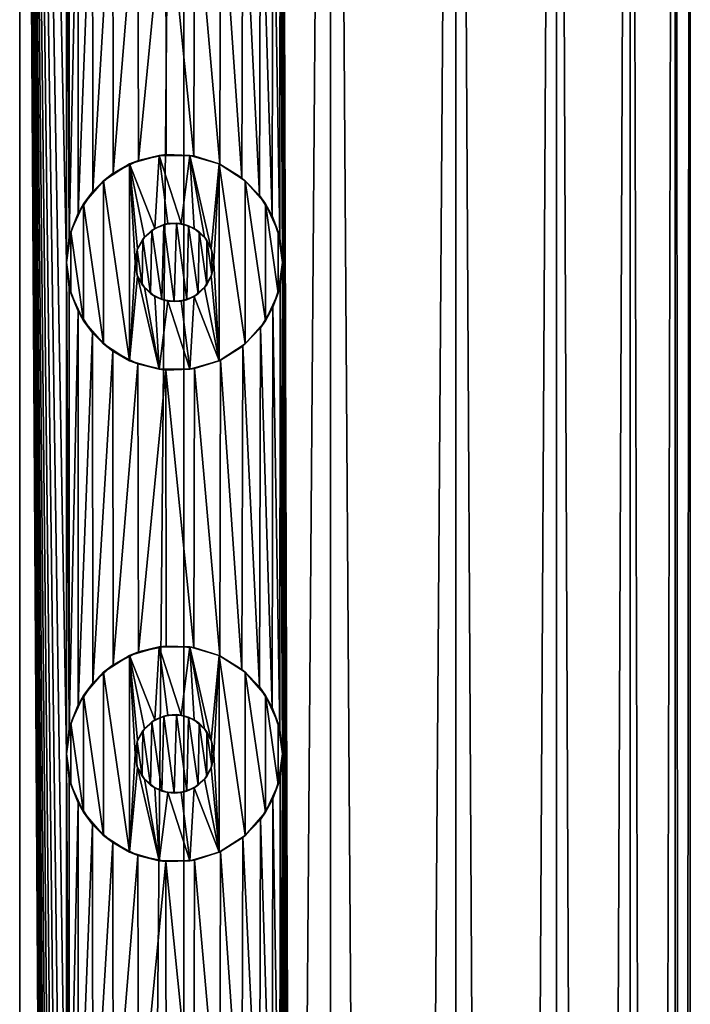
# Model space of a CAD drawing. Header units: millimetres. Extents: x -147 to 148, y -145 to 204.
# Tile 563 of 571: x -79.33 to -72.5, y 173.95 to 183.97. Entities that reach past the tile are written whole.
import ezdxf

# ---------------------------------------------------------------- set-up
doc = ezdxf.new("R2010")
doc.units = ezdxf.units.MM
doc.header["$LTSCALE"] = 26.699852
for name, color, linetype in [('1556', 7, 'CONTINUOUS'), ('1557', 7, 'CONTINUOUS'), ('1671', 7, 'CONTINUOUS'), ('1672', 7, 'CONTINUOUS'), ('1673', 7, 'CONTINUOUS'), ('1674', 7, 'CONTINUOUS'), ('1675', 7, 'CONTINUOUS'), ('1676', 7, 'CONTINUOUS'), ('1677', 7, 'CONTINUOUS'), ('1678', 7, 'CONTINUOUS'), ('1679', 7, 'CONTINUOUS'), ('1680', 7, 'CONTINUOUS')]:
    doc.layers.add(name, color=color, linetype=linetype)

msp = doc.modelspace()

# ---------------------------------------------------------------- linework, layer by layer
at = {"layer": '1556', "color": 7, "linetype": 'CONTINUOUS', "true_color": 0xd8d8d8}
for points in [[(-79.325, 203.7, 112.038), (-81.137, 203.7, 112.788), (-79.325, 17.3, 112.038), (-79.325, 203.7, 112.038)], [(-78.85, 181.5, 111.782), (-78.85, 186.5, 111.782), (-79.325, 203.7, 112.038), (-78.85, 181.5, 111.782)], [(-78.85, 176.5, 111.782), (-78.85, 181.5, 111.782), (-79.325, 203.7, 112.038), (-78.85, 176.5, 111.782)], [(-78.85, 171.5, 111.782), (-78.85, 176.5, 111.782), (-79.325, 203.7, 112.038), (-78.85, 171.5, 111.782)], [(-78.85, 166.5, 111.782), (-78.85, 171.5, 111.782), (-79.325, 203.7, 112.038), (-78.85, 166.5, 111.782)], [(-78.85, 161.5, 111.782), (-78.85, 166.5, 111.782), (-79.325, 203.7, 112.038), (-78.85, 161.5, 111.782)], [(-78.85, 156.5, 111.782), (-78.85, 161.5, 111.782), (-79.325, 203.7, 112.038), (-78.85, 156.5, 111.782)], [(-78.85, 151.5, 111.782), (-78.85, 156.5, 111.782), (-79.325, 203.7, 112.038), (-78.85, 151.5, 111.782)], [(-78.85, 146.5, 111.782), (-78.85, 151.5, 111.782), (-79.325, 203.7, 112.038), (-78.85, 146.5, 111.782)], [(-78.85, 141.5, 111.782), (-78.85, 146.5, 111.782), (-79.325, 203.7, 112.038), (-78.85, 141.5, 111.782)], [(-78.85, 136.5, 111.782), (-78.85, 141.5, 111.782), (-79.325, 203.7, 112.038), (-78.85, 136.5, 111.782)], [(-78.85, 131.5, 111.782), (-78.85, 136.5, 111.782), (-79.325, 203.7, 112.038), (-78.85, 131.5, 111.782)], [(-78.85, 126.5, 111.782), (-78.85, 131.5, 111.782), (-79.325, 203.7, 112.038), (-78.85, 126.5, 111.782)], [(-78.85, 126.5, 111.782), (-79.325, 203.7, 112.038), (-79.325, 17.3, 112.038), (-78.85, 126.5, 111.782)], [(-76.161, 203.7, 109.739), (-76.65, 191.5, 110.202), (-76.161, 17.3, 109.739), (-76.161, 203.7, 109.739)], [(-74.887, 203.7, 108.247), (-76.161, 203.7, 109.739), (-74.887, 17.3, 108.247), (-74.887, 203.7, 108.247)], [(-74.887, 17.3, 108.247), (-76.161, 203.7, 109.739), (-76.161, 17.3, 109.739), (-74.887, 17.3, 108.247)], [(-73.862, 203.7, 106.575), (-74.887, 203.7, 108.247), (-73.862, 17.3, 106.575), (-73.862, 203.7, 106.575)], [(-73.862, 17.3, 106.575), (-74.887, 203.7, 108.247), (-74.887, 17.3, 108.247), (-73.862, 17.3, 106.575)], [(-73.112, 203.7, 104.763), (-73.862, 203.7, 106.575), (-73.112, 17.3, 104.763), (-73.112, 203.7, 104.763)], [(-73.112, 17.3, 104.763), (-73.862, 203.7, 106.575), (-73.862, 17.3, 106.575), (-73.112, 17.3, 104.763)], [(-72.654, 203.7, 102.855), (-73.112, 203.7, 104.763), (-72.654, 17.3, 102.855), (-72.654, 203.7, 102.855)], [(-72.654, 17.3, 102.855), (-73.112, 203.7, 104.763), (-73.112, 17.3, 104.763), (-72.654, 17.3, 102.855)], [(-72.5, 203.7, 100.9), (-72.654, 203.7, 102.855), (-72.5, 17.3, 100.9), (-72.5, 203.7, 100.9)], [(-72.5, 17.3, 100.9), (-72.654, 203.7, 102.855), (-72.654, 17.3, 102.855), (-72.5, 17.3, 100.9)], [(-76.65, 191.5, 110.202), (-76.65, 186.5, 110.202), (-76.161, 17.3, 109.739), (-76.65, 191.5, 110.202)], [(-78.82, 186.245, 111.766), (-78.85, 186.5, 111.782), (-78.82, 181.756, 111.766), (-78.82, 186.245, 111.766)], [(-78.85, 186.5, 111.782), (-78.85, 181.5, 111.782), (-78.82, 181.756, 111.766), (-78.85, 186.5, 111.782)], [(-76.65, 186.5, 110.202), (-76.675, 186.267, 110.224), (-76.65, 181.5, 110.202), (-76.65, 186.5, 110.202)], [(-76.65, 186.5, 110.202), (-76.65, 181.5, 110.202), (-76.161, 17.3, 109.739), (-76.65, 186.5, 110.202)], [(-78.731, 186.003, 111.715), (-78.82, 186.245, 111.766), (-78.82, 181.756, 111.766), (-78.731, 186.003, 111.715)], [(-76.675, 186.267, 110.224), (-76.749, 186.044, 110.29), (-76.678, 181.745, 110.227), (-76.675, 186.267, 110.224)], [(-76.65, 181.5, 110.202), (-76.675, 186.267, 110.224), (-76.678, 181.745, 110.227), (-76.65, 181.5, 110.202)], [(-78.73, 182, 111.714), (-78.731, 186.003, 111.715), (-78.82, 181.756, 111.766), (-78.73, 182, 111.714)], [(-78.584, 185.783, 111.628), (-78.731, 186.003, 111.715), (-78.73, 182, 111.714), (-78.584, 185.783, 111.628)], [(-76.749, 186.044, 110.29), (-76.875, 185.834, 110.399), (-76.757, 181.973, 110.297), (-76.749, 186.044, 110.29)], [(-76.678, 181.745, 110.227), (-76.749, 186.044, 110.29), (-76.757, 181.973, 110.297), (-76.678, 181.745, 110.227)], [(-76.875, 185.834, 110.399), (-77.053, 185.649, 110.549), (-76.886, 182.181, 110.409), (-76.875, 185.834, 110.399)], [(-76.757, 181.973, 110.297), (-76.875, 185.834, 110.399), (-76.886, 182.181, 110.409), (-76.757, 181.973, 110.297)], [(-78.58, 182.221, 111.626), (-78.584, 185.783, 111.628), (-78.73, 182, 111.714), (-78.58, 182.221, 111.626)], [(-78.378, 185.597, 111.502), (-78.584, 185.783, 111.628), (-78.58, 182.221, 111.626), (-78.378, 185.597, 111.502)], [(-78.374, 182.406, 111.499), (-78.378, 185.597, 111.502), (-78.58, 182.221, 111.626), (-78.374, 182.406, 111.499)], [(-78.122, 185.467, 111.338), (-78.378, 185.597, 111.502), (-78.374, 182.406, 111.499), (-78.122, 185.467, 111.338)], [(-77.053, 185.649, 110.549), (-77.281, 185.506, 110.732), (-77.063, 182.359, 110.557), (-77.053, 185.649, 110.549)], [(-76.886, 182.181, 110.409), (-77.053, 185.649, 110.549), (-77.063, 182.359, 110.557), (-76.886, 182.181, 110.409)], [(-77.281, 185.506, 110.732), (-77.547, 185.419, 110.935), (-77.288, 182.499, 110.738), (-77.281, 185.506, 110.732)], [(-77.063, 182.359, 110.557), (-77.281, 185.506, 110.732), (-77.288, 182.499, 110.738), (-77.063, 182.359, 110.557)], [(-78.116, 182.537, 111.334), (-78.122, 185.467, 111.338), (-78.374, 182.406, 111.499), (-78.116, 182.537, 111.334)], [(-77.837, 185.404, 111.144), (-78.122, 185.467, 111.338), (-78.116, 182.537, 111.334), (-77.837, 185.404, 111.144)], [(-77.834, 182.596, 111.142), (-77.837, 185.404, 111.144), (-78.116, 182.537, 111.334), (-77.834, 182.596, 111.142)], [(-77.547, 185.419, 110.935), (-77.837, 185.404, 111.144), (-77.552, 182.582, 110.938), (-77.547, 185.419, 110.935)], [(-77.552, 182.582, 110.938), (-77.837, 185.404, 111.144), (-77.834, 182.596, 111.142), (-77.552, 182.582, 110.938)], [(-77.288, 182.499, 110.738), (-77.547, 185.419, 110.935), (-77.552, 182.582, 110.938), (-77.288, 182.499, 110.738)], [(-78.82, 181.245, 111.766), (-78.85, 181.5, 111.782), (-78.82, 176.756, 111.766), (-78.82, 181.245, 111.766)], [(-78.85, 181.5, 111.782), (-78.85, 176.5, 111.782), (-78.82, 176.756, 111.766), (-78.85, 181.5, 111.782)], [(-76.65, 181.5, 110.202), (-76.675, 181.267, 110.224), (-76.65, 176.5, 110.202), (-76.65, 181.5, 110.202)], [(-76.65, 181.5, 110.202), (-76.65, 176.5, 110.202), (-76.161, 17.3, 109.739), (-76.65, 181.5, 110.202)], [(-78.731, 181.003, 111.715), (-78.82, 181.245, 111.766), (-78.82, 176.756, 111.766), (-78.731, 181.003, 111.715)], [(-76.675, 181.267, 110.224), (-76.749, 181.044, 110.29), (-76.678, 176.745, 110.227), (-76.675, 181.267, 110.224)], [(-76.65, 176.5, 110.202), (-76.675, 181.267, 110.224), (-76.678, 176.745, 110.227), (-76.65, 176.5, 110.202)], [(-78.73, 177, 111.714), (-78.731, 181.003, 111.715), (-78.82, 176.756, 111.766), (-78.73, 177, 111.714)], [(-78.584, 180.783, 111.628), (-78.731, 181.003, 111.715), (-78.73, 177, 111.714), (-78.584, 180.783, 111.628)], [(-76.749, 181.044, 110.29), (-76.875, 180.834, 110.399), (-76.757, 176.973, 110.297), (-76.749, 181.044, 110.29)], [(-76.678, 176.745, 110.227), (-76.749, 181.044, 110.29), (-76.757, 176.973, 110.297), (-76.678, 176.745, 110.227)], [(-76.875, 180.834, 110.399), (-77.053, 180.649, 110.549), (-76.886, 177.181, 110.409), (-76.875, 180.834, 110.399)], [(-76.757, 176.973, 110.297), (-76.875, 180.834, 110.399), (-76.886, 177.181, 110.409), (-76.757, 176.973, 110.297)], [(-78.58, 177.221, 111.626), (-78.584, 180.783, 111.628), (-78.73, 177, 111.714), (-78.58, 177.221, 111.626)], [(-78.378, 180.597, 111.502), (-78.584, 180.783, 111.628), (-78.58, 177.221, 111.626), (-78.378, 180.597, 111.502)], [(-78.374, 177.406, 111.499), (-78.378, 180.597, 111.502), (-78.58, 177.221, 111.626), (-78.374, 177.406, 111.499)], [(-78.122, 180.467, 111.338), (-78.378, 180.597, 111.502), (-78.374, 177.406, 111.499), (-78.122, 180.467, 111.338)], [(-77.053, 180.649, 110.549), (-77.281, 180.506, 110.732), (-77.063, 177.359, 110.557), (-77.053, 180.649, 110.549)], [(-76.886, 177.181, 110.409), (-77.053, 180.649, 110.549), (-77.063, 177.359, 110.557), (-76.886, 177.181, 110.409)], [(-77.281, 180.506, 110.732), (-77.547, 180.419, 110.935), (-77.288, 177.499, 110.738), (-77.281, 180.506, 110.732)], [(-77.063, 177.359, 110.557), (-77.281, 180.506, 110.732), (-77.288, 177.499, 110.738), (-77.063, 177.359, 110.557)], [(-78.116, 177.537, 111.334), (-78.122, 180.467, 111.338), (-78.374, 177.406, 111.499), (-78.116, 177.537, 111.334)], [(-77.837, 180.404, 111.144), (-78.122, 180.467, 111.338), (-78.116, 177.537, 111.334), (-77.837, 180.404, 111.144)], [(-77.834, 177.596, 111.142), (-77.837, 180.404, 111.144), (-78.116, 177.537, 111.334), (-77.834, 177.596, 111.142)], [(-77.547, 180.419, 110.935), (-77.837, 180.404, 111.144), (-77.552, 177.582, 110.938), (-77.547, 180.419, 110.935)], [(-77.552, 177.582, 110.938), (-77.837, 180.404, 111.144), (-77.834, 177.596, 111.142), (-77.552, 177.582, 110.938)], [(-77.288, 177.499, 110.738), (-77.547, 180.419, 110.935), (-77.552, 177.582, 110.938), (-77.288, 177.499, 110.738)], [(-78.82, 176.245, 111.766), (-78.85, 176.5, 111.782), (-78.82, 171.756, 111.766), (-78.82, 176.245, 111.766)], [(-78.85, 176.5, 111.782), (-78.85, 171.5, 111.782), (-78.82, 171.756, 111.766), (-78.85, 176.5, 111.782)], [(-76.65, 176.5, 110.202), (-76.675, 176.267, 110.224), (-76.65, 171.5, 110.202), (-76.65, 176.5, 110.202)], [(-76.65, 176.5, 110.202), (-76.65, 171.5, 110.202), (-76.161, 17.3, 109.739), (-76.65, 176.5, 110.202)], [(-78.731, 176.003, 111.715), (-78.82, 176.245, 111.766), (-78.82, 171.756, 111.766), (-78.731, 176.003, 111.715)], [(-76.675, 176.267, 110.224), (-76.749, 176.044, 110.29), (-76.678, 171.745, 110.227), (-76.675, 176.267, 110.224)], [(-76.65, 171.5, 110.202), (-76.675, 176.267, 110.224), (-76.678, 171.745, 110.227), (-76.65, 171.5, 110.202)], [(-78.73, 172, 111.714), (-78.731, 176.003, 111.715), (-78.82, 171.756, 111.766), (-78.73, 172, 111.714)], [(-78.584, 175.783, 111.628), (-78.731, 176.003, 111.715), (-78.73, 172, 111.714), (-78.584, 175.783, 111.628)], [(-76.749, 176.044, 110.29), (-76.875, 175.834, 110.399), (-76.757, 171.973, 110.297), (-76.749, 176.044, 110.29)], [(-76.678, 171.745, 110.227), (-76.749, 176.044, 110.29), (-76.757, 171.973, 110.297), (-76.678, 171.745, 110.227)], [(-78.58, 172.221, 111.626), (-78.584, 175.783, 111.628), (-78.73, 172, 111.714), (-78.58, 172.221, 111.626)], [(-78.378, 175.597, 111.502), (-78.584, 175.783, 111.628), (-78.58, 172.221, 111.626), (-78.378, 175.597, 111.502)], [(-76.875, 175.834, 110.399), (-77.053, 175.649, 110.549), (-76.886, 172.181, 110.409), (-76.875, 175.834, 110.399)], [(-76.757, 171.973, 110.297), (-76.875, 175.834, 110.399), (-76.886, 172.181, 110.409), (-76.757, 171.973, 110.297)], [(-78.374, 172.406, 111.499), (-78.378, 175.597, 111.502), (-78.58, 172.221, 111.626), (-78.374, 172.406, 111.499)], [(-78.122, 175.467, 111.338), (-78.378, 175.597, 111.502), (-78.374, 172.406, 111.499), (-78.122, 175.467, 111.338)], [(-77.053, 175.649, 110.549), (-77.281, 175.506, 110.732), (-77.063, 172.359, 110.557), (-77.053, 175.649, 110.549)], [(-76.886, 172.181, 110.409), (-77.053, 175.649, 110.549), (-77.063, 172.359, 110.557), (-76.886, 172.181, 110.409)], [(-77.281, 175.506, 110.732), (-77.547, 175.419, 110.935), (-77.288, 172.499, 110.738), (-77.281, 175.506, 110.732)], [(-77.063, 172.359, 110.557), (-77.281, 175.506, 110.732), (-77.288, 172.499, 110.738), (-77.063, 172.359, 110.557)], [(-78.116, 172.537, 111.334), (-78.122, 175.467, 111.338), (-78.374, 172.406, 111.499), (-78.116, 172.537, 111.334)], [(-77.837, 175.404, 111.144), (-78.122, 175.467, 111.338), (-78.116, 172.537, 111.334), (-77.837, 175.404, 111.144)], [(-77.834, 172.596, 111.142), (-77.837, 175.404, 111.144), (-78.116, 172.537, 111.334), (-77.834, 172.596, 111.142)], [(-77.547, 175.419, 110.935), (-77.837, 175.404, 111.144), (-77.552, 172.582, 110.938), (-77.547, 175.419, 110.935)], [(-77.552, 172.582, 110.938), (-77.837, 175.404, 111.144), (-77.834, 172.596, 111.142), (-77.552, 172.582, 110.938)], [(-77.288, 172.499, 110.738), (-77.547, 175.419, 110.935), (-77.552, 172.582, 110.938), (-77.288, 172.499, 110.738)]]:
    msp.add_3dface(points, dxfattribs=at)
at = {"layer": '1557', "color": 7, "linetype": 'CONTINUOUS', "true_color": 0xd8d8d8}
for points in [[(-81.137, 203.7, 89.012), (-79.325, 203.7, 89.762), (-81.137, 17.3, 89.012), (-81.137, 203.7, 89.012)], [(-81.137, 17.3, 89.012), (-79.325, 203.7, 89.762), (-79.325, 17.3, 89.762), (-81.137, 17.3, 89.012)], [(-79.325, 203.7, 89.762), (-77.653, 203.7, 90.787), (-79.325, 17.3, 89.762), (-79.325, 203.7, 89.762)], [(-79.325, 17.3, 89.762), (-77.653, 203.7, 90.787), (-77.653, 17.3, 90.787), (-79.325, 17.3, 89.762)], [(-77.653, 203.7, 90.787), (-76.161, 203.7, 92.061), (-77.653, 17.3, 90.787), (-77.653, 203.7, 90.787)], [(-77.653, 17.3, 90.787), (-76.161, 203.7, 92.061), (-76.161, 17.3, 92.061), (-77.653, 17.3, 90.787)], [(-76.161, 203.7, 92.061), (-74.887, 203.7, 93.553), (-76.161, 17.3, 92.061), (-76.161, 203.7, 92.061)], [(-76.161, 17.3, 92.061), (-74.887, 203.7, 93.553), (-74.887, 17.3, 93.553), (-76.161, 17.3, 92.061)], [(-74.887, 203.7, 93.553), (-73.862, 203.7, 95.225), (-74.887, 17.3, 93.553), (-74.887, 203.7, 93.553)], [(-74.887, 17.3, 93.553), (-73.862, 203.7, 95.225), (-73.862, 17.3, 95.225), (-74.887, 17.3, 93.553)], [(-73.862, 203.7, 95.225), (-73.112, 203.7, 97.037), (-73.862, 17.3, 95.225), (-73.862, 203.7, 95.225)], [(-73.862, 17.3, 95.225), (-73.112, 203.7, 97.037), (-73.112, 17.3, 97.037), (-73.862, 17.3, 95.225)], [(-73.112, 203.7, 97.037), (-72.654, 203.7, 98.945), (-73.112, 17.3, 97.037), (-73.112, 203.7, 97.037)], [(-73.112, 17.3, 97.037), (-72.654, 203.7, 98.945), (-72.654, 17.3, 98.945), (-73.112, 17.3, 97.037)], [(-72.5, 203.7, 100.9), (-72.5, 17.3, 100.9), (-72.654, 17.3, 98.945), (-72.5, 203.7, 100.9)], [(-72.654, 203.7, 98.945), (-72.5, 203.7, 100.9), (-72.654, 17.3, 98.945), (-72.654, 203.7, 98.945)], [(-77.73, 181.899, 111.069), (-77.859, 181.884, 111.16), (-77.753, 181.101, 111.085), (-77.73, 181.899, 111.069)], [(-77.625, 181.12, 110.993), (-77.73, 181.899, 111.069), (-77.753, 181.101, 111.085), (-77.625, 181.12, 110.993)], [(-77.606, 181.873, 110.979), (-77.73, 181.899, 111.069), (-77.625, 181.12, 110.993), (-77.606, 181.873, 110.979)], [(-77.979, 181.827, 111.242), (-78.072, 181.737, 111.304), (-77.993, 181.182, 111.251), (-77.979, 181.827, 111.242)], [(-77.88, 181.122, 111.174), (-77.979, 181.827, 111.242), (-77.993, 181.182, 111.251), (-77.88, 181.122, 111.174)], [(-77.859, 181.884, 111.16), (-77.979, 181.827, 111.242), (-77.88, 181.122, 111.174), (-77.859, 181.884, 111.16)], [(-77.753, 181.101, 111.085), (-77.859, 181.884, 111.16), (-77.88, 181.122, 111.174), (-77.753, 181.101, 111.085)], [(-77.509, 181.181, 110.907), (-77.606, 181.873, 110.979), (-77.625, 181.12, 110.993), (-77.509, 181.181, 110.907)], [(-77.499, 181.811, 110.899), (-77.606, 181.873, 110.979), (-77.509, 181.181, 110.907), (-77.499, 181.811, 110.899)], [(-77.422, 181.271, 110.841), (-77.499, 181.811, 110.899), (-77.509, 181.181, 110.907), (-77.422, 181.271, 110.841)], [(-77.419, 181.724, 110.838), (-77.499, 181.811, 110.899), (-77.422, 181.271, 110.841), (-77.419, 181.724, 110.838)], [(-78.072, 181.737, 111.304), (-78.13, 181.626, 111.343), (-78.078, 181.272, 111.309), (-78.072, 181.737, 111.304)], [(-77.993, 181.182, 111.251), (-78.072, 181.737, 111.304), (-78.078, 181.272, 111.309), (-77.993, 181.182, 111.251)], [(-77.369, 181.379, 110.8), (-77.419, 181.724, 110.838), (-77.422, 181.271, 110.841), (-77.369, 181.379, 110.8)], [(-77.368, 181.618, 110.8), (-77.419, 181.724, 110.838), (-77.369, 181.379, 110.8), (-77.368, 181.618, 110.8)], [(-78.13, 181.626, 111.343), (-78.15, 181.5, 111.356), (-78.132, 181.38, 111.344), (-78.13, 181.626, 111.343)], [(-78.078, 181.272, 111.309), (-78.13, 181.626, 111.343), (-78.132, 181.38, 111.344), (-78.078, 181.272, 111.309)], [(-77.35, 181.5, 110.786), (-77.368, 181.618, 110.8), (-77.369, 181.379, 110.8), (-77.35, 181.5, 110.786)], [(-77.859, 176.884, 111.16), (-77.979, 176.827, 111.242), (-77.88, 176.122, 111.174), (-77.859, 176.884, 111.16)], [(-77.753, 176.101, 111.085), (-77.859, 176.884, 111.16), (-77.88, 176.122, 111.174), (-77.753, 176.101, 111.085)], [(-77.73, 176.899, 111.069), (-77.859, 176.884, 111.16), (-77.753, 176.101, 111.085), (-77.73, 176.899, 111.069)], [(-77.625, 176.12, 110.993), (-77.73, 176.899, 111.069), (-77.753, 176.101, 111.085), (-77.625, 176.12, 110.993)], [(-77.606, 176.873, 110.979), (-77.73, 176.899, 111.069), (-77.625, 176.12, 110.993), (-77.606, 176.873, 110.979)], [(-77.979, 176.827, 111.242), (-78.072, 176.737, 111.304), (-77.993, 176.182, 111.251), (-77.979, 176.827, 111.242)], [(-77.88, 176.122, 111.174), (-77.979, 176.827, 111.242), (-77.993, 176.182, 111.251), (-77.88, 176.122, 111.174)], [(-77.509, 176.181, 110.907), (-77.606, 176.873, 110.979), (-77.625, 176.12, 110.993), (-77.509, 176.181, 110.907)], [(-77.499, 176.811, 110.899), (-77.606, 176.873, 110.979), (-77.509, 176.181, 110.907), (-77.499, 176.811, 110.899)], [(-77.422, 176.271, 110.841), (-77.499, 176.811, 110.899), (-77.509, 176.181, 110.907), (-77.422, 176.271, 110.841)], [(-77.419, 176.724, 110.838), (-77.499, 176.811, 110.899), (-77.422, 176.271, 110.841), (-77.419, 176.724, 110.838)], [(-78.072, 176.737, 111.304), (-78.13, 176.626, 111.343), (-78.078, 176.272, 111.309), (-78.072, 176.737, 111.304)], [(-77.993, 176.182, 111.251), (-78.072, 176.737, 111.304), (-78.078, 176.272, 111.309), (-77.993, 176.182, 111.251)], [(-77.369, 176.379, 110.8), (-77.419, 176.724, 110.838), (-77.422, 176.271, 110.841), (-77.369, 176.379, 110.8)], [(-77.368, 176.618, 110.8), (-77.419, 176.724, 110.838), (-77.369, 176.379, 110.8), (-77.368, 176.618, 110.8)], [(-78.13, 176.626, 111.343), (-78.15, 176.5, 111.356), (-78.132, 176.38, 111.344), (-78.13, 176.626, 111.343)], [(-78.078, 176.272, 111.309), (-78.13, 176.626, 111.343), (-78.132, 176.38, 111.344), (-78.078, 176.272, 111.309)], [(-77.35, 176.5, 110.786), (-77.368, 176.618, 110.8), (-77.369, 176.379, 110.8), (-77.35, 176.5, 110.786)]]:
    msp.add_3dface(points, dxfattribs=at)
at = {"layer": '1671', "color": 7, "linetype": 'CONTINUOUS', "true_color": 0xd8d8d8}
for points in [[(-77.906, 182.588, 112.9), (-78.206, 182.501, 112.9), (-77.95, 181.846, 112.9), (-77.906, 182.588, 112.9)], [(-77.819, 181.894, 112.9), (-77.906, 182.588, 112.9), (-77.95, 181.846, 112.9), (-77.819, 181.894, 112.9)], [(-77.594, 182.588, 112.9), (-77.906, 182.588, 112.9), (-77.681, 181.894, 112.9), (-77.594, 182.588, 112.9)], [(-77.681, 181.894, 112.9), (-77.906, 182.588, 112.9), (-77.819, 181.894, 112.9), (-77.681, 181.894, 112.9)], [(-77.55, 181.846, 112.9), (-77.594, 182.588, 112.9), (-77.681, 181.894, 112.9), (-77.55, 181.846, 112.9)], [(-77.294, 182.501, 112.9), (-77.594, 182.588, 112.9), (-77.375, 181.639, 112.9), (-77.294, 182.501, 112.9)], [(-77.375, 181.639, 112.9), (-77.594, 182.588, 112.9), (-77.444, 181.756, 112.9), (-77.375, 181.639, 112.9)], [(-77.444, 181.756, 112.9), (-77.594, 182.588, 112.9), (-77.55, 181.846, 112.9), (-77.444, 181.756, 112.9)], [(-78.206, 182.501, 112.9), (-78.471, 182.33, 112.9), (-78.206, 180.499, 112.9), (-78.206, 182.501, 112.9)], [(-78.206, 182.501, 112.9), (-78.206, 180.499, 112.9), (-78.15, 181.5, 112.9), (-78.206, 182.501, 112.9)], [(-78.206, 182.501, 112.9), (-78.15, 181.5, 112.9), (-78.125, 181.639, 112.9), (-78.206, 182.501, 112.9)], [(-77.95, 181.846, 112.9), (-78.206, 182.501, 112.9), (-78.056, 181.756, 112.9), (-77.95, 181.846, 112.9)], [(-78.056, 181.756, 112.9), (-78.206, 182.501, 112.9), (-78.125, 181.639, 112.9), (-78.056, 181.756, 112.9)], [(-77.35, 181.5, 112.9), (-77.294, 182.501, 112.9), (-77.375, 181.639, 112.9), (-77.35, 181.5, 112.9)], [(-77.294, 180.499, 112.9), (-77.294, 182.501, 112.9), (-77.35, 181.5, 112.9), (-77.294, 180.499, 112.9)], [(-77.029, 182.33, 112.9), (-77.294, 182.501, 112.9), (-77.029, 180.67, 112.9), (-77.029, 182.33, 112.9)], [(-77.029, 180.67, 112.9), (-77.294, 182.501, 112.9), (-77.294, 180.499, 112.9), (-77.029, 180.67, 112.9)], [(-78.471, 182.33, 112.9), (-78.675, 182.094, 112.9), (-78.471, 180.67, 112.9), (-78.471, 182.33, 112.9)], [(-78.206, 180.499, 112.9), (-78.471, 182.33, 112.9), (-78.471, 180.67, 112.9), (-78.206, 180.499, 112.9)], [(-76.825, 182.094, 112.9), (-77.029, 182.33, 112.9), (-76.825, 180.906, 112.9), (-76.825, 182.094, 112.9)], [(-76.825, 180.906, 112.9), (-77.029, 182.33, 112.9), (-77.029, 180.67, 112.9), (-76.825, 180.906, 112.9)], [(-78.675, 182.094, 112.9), (-78.804, 181.813, 112.9), (-78.675, 180.906, 112.9), (-78.675, 182.094, 112.9)], [(-78.471, 180.67, 112.9), (-78.675, 182.094, 112.9), (-78.675, 180.906, 112.9), (-78.471, 180.67, 112.9)], [(-76.696, 181.813, 112.9), (-76.825, 182.094, 112.9), (-76.696, 181.187, 112.9), (-76.696, 181.813, 112.9)], [(-76.696, 181.187, 112.9), (-76.825, 182.094, 112.9), (-76.825, 180.906, 112.9), (-76.696, 181.187, 112.9)], [(-78.804, 181.813, 112.9), (-78.85, 181.5, 112.9), (-78.804, 181.187, 112.9), (-78.804, 181.813, 112.9)], [(-78.675, 180.906, 112.9), (-78.804, 181.813, 112.9), (-78.804, 181.187, 112.9), (-78.675, 180.906, 112.9)], [(-76.65, 181.5, 112.9), (-76.696, 181.813, 112.9), (-76.696, 181.187, 112.9), (-76.65, 181.5, 112.9)], [(-78.15, 181.5, 112.9), (-78.206, 180.499, 112.9), (-78.125, 181.361, 112.9), (-78.15, 181.5, 112.9)], [(-77.375, 181.361, 112.9), (-77.294, 180.499, 112.9), (-77.35, 181.5, 112.9), (-77.375, 181.361, 112.9)], [(-78.206, 180.499, 112.9), (-77.906, 180.412, 112.9), (-78.125, 181.361, 112.9), (-78.206, 180.499, 112.9)], [(-78.125, 181.361, 112.9), (-77.906, 180.412, 112.9), (-78.056, 181.244, 112.9), (-78.125, 181.361, 112.9)], [(-77.444, 181.244, 112.9), (-77.294, 180.499, 112.9), (-77.375, 181.361, 112.9), (-77.444, 181.244, 112.9)], [(-78.056, 181.244, 112.9), (-77.906, 180.412, 112.9), (-77.95, 181.154, 112.9), (-78.056, 181.244, 112.9)], [(-77.55, 181.154, 112.9), (-77.294, 180.499, 112.9), (-77.444, 181.244, 112.9), (-77.55, 181.154, 112.9)], [(-77.95, 181.154, 112.9), (-77.906, 180.412, 112.9), (-77.819, 181.106, 112.9), (-77.95, 181.154, 112.9)], [(-77.906, 180.412, 112.9), (-77.594, 180.412, 112.9), (-77.819, 181.106, 112.9), (-77.906, 180.412, 112.9)], [(-77.819, 181.106, 112.9), (-77.594, 180.412, 112.9), (-77.681, 181.106, 112.9), (-77.819, 181.106, 112.9)], [(-77.681, 181.106, 112.9), (-77.594, 180.412, 112.9), (-77.55, 181.154, 112.9), (-77.681, 181.106, 112.9)], [(-77.594, 180.412, 112.9), (-77.294, 180.499, 112.9), (-77.55, 181.154, 112.9), (-77.594, 180.412, 112.9)]]:
    msp.add_3dface(points, dxfattribs=at)
at = {"layer": '1672', "color": 7, "linetype": 'CONTINUOUS', "true_color": 0xd8d8d8}
for points in [[(-78.85, 181.5, 111.782), (-78.82, 181.245, 111.766), (-78.85, 181.5, 112.9), (-78.85, 181.5, 111.782)], [(-78.85, 181.5, 112.9), (-78.82, 181.245, 111.766), (-78.804, 181.187, 112.9), (-78.85, 181.5, 112.9)], [(-76.675, 181.267, 110.224), (-76.65, 181.5, 110.202), (-76.696, 181.187, 112.9), (-76.675, 181.267, 110.224)], [(-76.65, 181.5, 110.202), (-76.65, 181.5, 112.9), (-76.696, 181.187, 112.9), (-76.65, 181.5, 110.202)], [(-78.82, 181.245, 111.766), (-78.731, 181.003, 111.715), (-78.804, 181.187, 112.9), (-78.82, 181.245, 111.766)], [(-78.731, 181.003, 111.715), (-78.675, 180.906, 112.9), (-78.804, 181.187, 112.9), (-78.731, 181.003, 111.715)], [(-76.749, 181.044, 110.29), (-76.696, 181.187, 112.9), (-76.825, 180.906, 112.9), (-76.749, 181.044, 110.29)], [(-76.749, 181.044, 110.29), (-76.675, 181.267, 110.224), (-76.696, 181.187, 112.9), (-76.749, 181.044, 110.29)], [(-78.731, 181.003, 111.715), (-78.584, 180.783, 111.628), (-78.675, 180.906, 112.9), (-78.731, 181.003, 111.715)], [(-76.875, 180.834, 110.399), (-76.749, 181.044, 110.29), (-76.825, 180.906, 112.9), (-76.875, 180.834, 110.399)], [(-78.584, 180.783, 111.628), (-78.471, 180.67, 112.9), (-78.675, 180.906, 112.9), (-78.584, 180.783, 111.628)], [(-76.875, 180.834, 110.399), (-76.825, 180.906, 112.9), (-77.029, 180.67, 112.9), (-76.875, 180.834, 110.399)], [(-77.053, 180.649, 110.549), (-76.875, 180.834, 110.399), (-77.029, 180.67, 112.9), (-77.053, 180.649, 110.549)], [(-78.584, 180.783, 111.628), (-78.378, 180.597, 111.502), (-78.471, 180.67, 112.9), (-78.584, 180.783, 111.628)], [(-78.378, 180.597, 111.502), (-78.206, 180.499, 112.9), (-78.471, 180.67, 112.9), (-78.378, 180.597, 111.502)], [(-78.378, 180.597, 111.502), (-78.122, 180.467, 111.338), (-78.206, 180.499, 112.9), (-78.378, 180.597, 111.502)], [(-77.053, 180.649, 110.549), (-77.029, 180.67, 112.9), (-77.294, 180.499, 112.9), (-77.053, 180.649, 110.549)], [(-77.281, 180.506, 110.732), (-77.053, 180.649, 110.549), (-77.294, 180.499, 112.9), (-77.281, 180.506, 110.732)], [(-78.122, 180.467, 111.338), (-77.906, 180.412, 112.9), (-78.206, 180.499, 112.9), (-78.122, 180.467, 111.338)], [(-77.547, 180.419, 110.935), (-77.294, 180.499, 112.9), (-77.594, 180.412, 112.9), (-77.547, 180.419, 110.935)], [(-77.547, 180.419, 110.935), (-77.281, 180.506, 110.732), (-77.294, 180.499, 112.9), (-77.547, 180.419, 110.935)], [(-78.122, 180.467, 111.338), (-77.837, 180.404, 111.144), (-77.906, 180.412, 112.9), (-78.122, 180.467, 111.338)], [(-77.837, 180.404, 111.144), (-77.594, 180.412, 112.9), (-77.906, 180.412, 112.9), (-77.837, 180.404, 111.144)], [(-77.837, 180.404, 111.144), (-77.547, 180.419, 110.935), (-77.594, 180.412, 112.9), (-77.837, 180.404, 111.144)]]:
    msp.add_3dface(points, dxfattribs=at)
at = {"layer": '1673', "color": 7, "linetype": 'CONTINUOUS', "true_color": 0xd8d8d8}
for points in [[(-78.116, 182.537, 111.334), (-78.206, 182.501, 112.9), (-77.906, 182.588, 112.9), (-78.116, 182.537, 111.334)], [(-77.834, 182.596, 111.142), (-78.116, 182.537, 111.334), (-77.906, 182.588, 112.9), (-77.834, 182.596, 111.142)], [(-77.834, 182.596, 111.142), (-77.906, 182.588, 112.9), (-77.594, 182.588, 112.9), (-77.834, 182.596, 111.142)], [(-77.552, 182.582, 110.938), (-77.834, 182.596, 111.142), (-77.594, 182.588, 112.9), (-77.552, 182.582, 110.938)], [(-77.552, 182.582, 110.938), (-77.594, 182.588, 112.9), (-77.294, 182.501, 112.9), (-77.552, 182.582, 110.938)], [(-78.374, 182.406, 111.499), (-78.471, 182.33, 112.9), (-78.206, 182.501, 112.9), (-78.374, 182.406, 111.499)], [(-78.116, 182.537, 111.334), (-78.374, 182.406, 111.499), (-78.206, 182.501, 112.9), (-78.116, 182.537, 111.334)], [(-77.288, 182.499, 110.738), (-77.552, 182.582, 110.938), (-77.294, 182.501, 112.9), (-77.288, 182.499, 110.738)], [(-77.288, 182.499, 110.738), (-77.294, 182.501, 112.9), (-77.029, 182.33, 112.9), (-77.288, 182.499, 110.738)], [(-77.063, 182.359, 110.557), (-77.288, 182.499, 110.738), (-77.029, 182.33, 112.9), (-77.063, 182.359, 110.557)], [(-78.374, 182.406, 111.499), (-78.58, 182.221, 111.626), (-78.471, 182.33, 112.9), (-78.374, 182.406, 111.499)], [(-78.58, 182.221, 111.626), (-78.675, 182.094, 112.9), (-78.471, 182.33, 112.9), (-78.58, 182.221, 111.626)], [(-76.886, 182.181, 110.409), (-77.063, 182.359, 110.557), (-77.029, 182.33, 112.9), (-76.886, 182.181, 110.409)], [(-76.886, 182.181, 110.409), (-77.029, 182.33, 112.9), (-76.825, 182.094, 112.9), (-76.886, 182.181, 110.409)], [(-78.58, 182.221, 111.626), (-78.73, 182, 111.714), (-78.675, 182.094, 112.9), (-78.58, 182.221, 111.626)], [(-78.73, 182, 111.714), (-78.804, 181.813, 112.9), (-78.675, 182.094, 112.9), (-78.73, 182, 111.714)], [(-76.757, 181.973, 110.297), (-76.886, 182.181, 110.409), (-76.825, 182.094, 112.9), (-76.757, 181.973, 110.297)], [(-76.757, 181.973, 110.297), (-76.825, 182.094, 112.9), (-76.696, 181.813, 112.9), (-76.757, 181.973, 110.297)], [(-78.73, 182, 111.714), (-78.82, 181.756, 111.766), (-78.804, 181.813, 112.9), (-78.73, 182, 111.714)], [(-76.678, 181.745, 110.227), (-76.757, 181.973, 110.297), (-76.696, 181.813, 112.9), (-76.678, 181.745, 110.227)], [(-78.82, 181.756, 111.766), (-78.85, 181.5, 111.782), (-78.804, 181.813, 112.9), (-78.82, 181.756, 111.766)], [(-78.85, 181.5, 111.782), (-78.85, 181.5, 112.9), (-78.804, 181.813, 112.9), (-78.85, 181.5, 111.782)], [(-76.678, 181.745, 110.227), (-76.696, 181.813, 112.9), (-76.65, 181.5, 112.9), (-76.678, 181.745, 110.227)], [(-76.65, 181.5, 110.202), (-76.678, 181.745, 110.227), (-76.65, 181.5, 112.9), (-76.65, 181.5, 110.202)]]:
    msp.add_3dface(points, dxfattribs=at)
at = {"layer": '1674', "color": 7, "linetype": 'CONTINUOUS', "true_color": 0xd8d8d8}
for points in [[(-77.859, 181.884, 111.16), (-77.819, 181.894, 112.9), (-77.95, 181.846, 112.9), (-77.859, 181.884, 111.16)], [(-77.859, 181.884, 111.16), (-77.73, 181.899, 111.069), (-77.819, 181.894, 112.9), (-77.859, 181.884, 111.16)], [(-77.73, 181.899, 111.069), (-77.681, 181.894, 112.9), (-77.819, 181.894, 112.9), (-77.73, 181.899, 111.069)], [(-77.73, 181.899, 111.069), (-77.606, 181.873, 110.979), (-77.681, 181.894, 112.9), (-77.73, 181.899, 111.069)], [(-77.606, 181.873, 110.979), (-77.55, 181.846, 112.9), (-77.681, 181.894, 112.9), (-77.606, 181.873, 110.979)], [(-78.072, 181.737, 111.304), (-77.979, 181.827, 111.242), (-78.056, 181.756, 112.9), (-78.072, 181.737, 111.304)], [(-77.979, 181.827, 111.242), (-77.95, 181.846, 112.9), (-78.056, 181.756, 112.9), (-77.979, 181.827, 111.242)], [(-77.979, 181.827, 111.242), (-77.859, 181.884, 111.16), (-77.95, 181.846, 112.9), (-77.979, 181.827, 111.242)], [(-77.606, 181.873, 110.979), (-77.499, 181.811, 110.899), (-77.55, 181.846, 112.9), (-77.606, 181.873, 110.979)], [(-77.499, 181.811, 110.899), (-77.444, 181.756, 112.9), (-77.55, 181.846, 112.9), (-77.499, 181.811, 110.899)], [(-77.499, 181.811, 110.899), (-77.419, 181.724, 110.838), (-77.444, 181.756, 112.9), (-77.499, 181.811, 110.899)], [(-78.13, 181.626, 111.343), (-78.072, 181.737, 111.304), (-78.125, 181.639, 112.9), (-78.13, 181.626, 111.343)], [(-78.072, 181.737, 111.304), (-78.056, 181.756, 112.9), (-78.125, 181.639, 112.9), (-78.072, 181.737, 111.304)], [(-77.419, 181.724, 110.838), (-77.375, 181.639, 112.9), (-77.444, 181.756, 112.9), (-77.419, 181.724, 110.838)], [(-77.419, 181.724, 110.838), (-77.368, 181.618, 110.8), (-77.375, 181.639, 112.9), (-77.419, 181.724, 110.838)], [(-78.15, 181.5, 112.9), (-78.13, 181.626, 111.343), (-78.125, 181.639, 112.9), (-78.15, 181.5, 112.9)], [(-78.15, 181.5, 111.356), (-78.13, 181.626, 111.343), (-78.15, 181.5, 112.9), (-78.15, 181.5, 111.356)], [(-77.368, 181.618, 110.8), (-77.35, 181.5, 110.786), (-77.375, 181.639, 112.9), (-77.368, 181.618, 110.8)], [(-77.35, 181.5, 110.786), (-77.35, 181.5, 112.9), (-77.375, 181.639, 112.9), (-77.35, 181.5, 110.786)]]:
    msp.add_3dface(points, dxfattribs=at)
at = {"layer": '1675', "color": 7, "linetype": 'CONTINUOUS', "true_color": 0xd8d8d8}
for points in [[(-78.132, 181.38, 111.344), (-78.15, 181.5, 111.356), (-78.125, 181.361, 112.9), (-78.132, 181.38, 111.344)], [(-78.15, 181.5, 111.356), (-78.15, 181.5, 112.9), (-78.125, 181.361, 112.9), (-78.15, 181.5, 111.356)], [(-77.369, 181.379, 110.8), (-77.375, 181.361, 112.9), (-77.35, 181.5, 112.9), (-77.369, 181.379, 110.8)], [(-77.35, 181.5, 110.786), (-77.369, 181.379, 110.8), (-77.35, 181.5, 112.9), (-77.35, 181.5, 110.786)], [(-78.078, 181.272, 111.309), (-78.132, 181.38, 111.344), (-78.125, 181.361, 112.9), (-78.078, 181.272, 111.309)], [(-78.078, 181.272, 111.309), (-78.125, 181.361, 112.9), (-78.056, 181.244, 112.9), (-78.078, 181.272, 111.309)], [(-77.422, 181.271, 110.841), (-77.444, 181.244, 112.9), (-77.375, 181.361, 112.9), (-77.422, 181.271, 110.841)], [(-77.369, 181.379, 110.8), (-77.422, 181.271, 110.841), (-77.375, 181.361, 112.9), (-77.369, 181.379, 110.8)], [(-77.993, 181.182, 111.251), (-78.078, 181.272, 111.309), (-78.056, 181.244, 112.9), (-77.993, 181.182, 111.251)], [(-77.993, 181.182, 111.251), (-78.056, 181.244, 112.9), (-77.95, 181.154, 112.9), (-77.993, 181.182, 111.251)], [(-77.509, 181.181, 110.907), (-77.55, 181.154, 112.9), (-77.444, 181.244, 112.9), (-77.509, 181.181, 110.907)], [(-77.422, 181.271, 110.841), (-77.509, 181.181, 110.907), (-77.444, 181.244, 112.9), (-77.422, 181.271, 110.841)], [(-77.88, 181.122, 111.174), (-77.993, 181.182, 111.251), (-77.95, 181.154, 112.9), (-77.88, 181.122, 111.174)], [(-77.88, 181.122, 111.174), (-77.95, 181.154, 112.9), (-77.819, 181.106, 112.9), (-77.88, 181.122, 111.174)], [(-77.753, 181.101, 111.085), (-77.88, 181.122, 111.174), (-77.819, 181.106, 112.9), (-77.753, 181.101, 111.085)], [(-77.753, 181.101, 111.085), (-77.819, 181.106, 112.9), (-77.681, 181.106, 112.9), (-77.753, 181.101, 111.085)], [(-77.625, 181.12, 110.993), (-77.753, 181.101, 111.085), (-77.681, 181.106, 112.9), (-77.625, 181.12, 110.993)], [(-77.625, 181.12, 110.993), (-77.681, 181.106, 112.9), (-77.55, 181.154, 112.9), (-77.625, 181.12, 110.993)], [(-77.509, 181.181, 110.907), (-77.625, 181.12, 110.993), (-77.55, 181.154, 112.9), (-77.509, 181.181, 110.907)]]:
    msp.add_3dface(points, dxfattribs=at)
at = {"layer": '1676', "color": 7, "linetype": 'CONTINUOUS', "true_color": 0xd8d8d8}
for points in [[(-77.906, 177.588, 112.9), (-78.206, 177.501, 112.9), (-77.95, 176.846, 112.9), (-77.906, 177.588, 112.9)], [(-77.819, 176.894, 112.9), (-77.906, 177.588, 112.9), (-77.95, 176.846, 112.9), (-77.819, 176.894, 112.9)], [(-77.594, 177.588, 112.9), (-77.906, 177.588, 112.9), (-77.681, 176.894, 112.9), (-77.594, 177.588, 112.9)], [(-77.681, 176.894, 112.9), (-77.906, 177.588, 112.9), (-77.819, 176.894, 112.9), (-77.681, 176.894, 112.9)], [(-77.55, 176.846, 112.9), (-77.594, 177.588, 112.9), (-77.681, 176.894, 112.9), (-77.55, 176.846, 112.9)], [(-77.294, 177.501, 112.9), (-77.594, 177.588, 112.9), (-77.375, 176.639, 112.9), (-77.294, 177.501, 112.9)], [(-77.375, 176.639, 112.9), (-77.594, 177.588, 112.9), (-77.444, 176.756, 112.9), (-77.375, 176.639, 112.9)], [(-77.444, 176.756, 112.9), (-77.594, 177.588, 112.9), (-77.55, 176.846, 112.9), (-77.444, 176.756, 112.9)], [(-78.206, 177.501, 112.9), (-78.471, 177.33, 112.9), (-78.206, 175.499, 112.9), (-78.206, 177.501, 112.9)], [(-78.206, 177.501, 112.9), (-78.206, 175.499, 112.9), (-78.15, 176.5, 112.9), (-78.206, 177.501, 112.9)], [(-78.206, 177.501, 112.9), (-78.15, 176.5, 112.9), (-78.125, 176.639, 112.9), (-78.206, 177.501, 112.9)], [(-77.95, 176.846, 112.9), (-78.206, 177.501, 112.9), (-78.056, 176.756, 112.9), (-77.95, 176.846, 112.9)], [(-78.056, 176.756, 112.9), (-78.206, 177.501, 112.9), (-78.125, 176.639, 112.9), (-78.056, 176.756, 112.9)], [(-77.35, 176.5, 112.9), (-77.294, 177.501, 112.9), (-77.375, 176.639, 112.9), (-77.35, 176.5, 112.9)], [(-77.294, 175.499, 112.9), (-77.294, 177.501, 112.9), (-77.35, 176.5, 112.9), (-77.294, 175.499, 112.9)], [(-77.029, 177.33, 112.9), (-77.294, 177.501, 112.9), (-77.029, 175.67, 112.9), (-77.029, 177.33, 112.9)], [(-77.029, 175.67, 112.9), (-77.294, 177.501, 112.9), (-77.294, 175.499, 112.9), (-77.029, 175.67, 112.9)], [(-78.471, 177.33, 112.9), (-78.675, 177.094, 112.9), (-78.471, 175.67, 112.9), (-78.471, 177.33, 112.9)], [(-78.206, 175.499, 112.9), (-78.471, 177.33, 112.9), (-78.471, 175.67, 112.9), (-78.206, 175.499, 112.9)], [(-76.825, 177.094, 112.9), (-77.029, 177.33, 112.9), (-76.825, 175.906, 112.9), (-76.825, 177.094, 112.9)], [(-76.825, 175.906, 112.9), (-77.029, 177.33, 112.9), (-77.029, 175.67, 112.9), (-76.825, 175.906, 112.9)], [(-78.675, 177.094, 112.9), (-78.804, 176.813, 112.9), (-78.675, 175.906, 112.9), (-78.675, 177.094, 112.9)], [(-78.471, 175.67, 112.9), (-78.675, 177.094, 112.9), (-78.675, 175.906, 112.9), (-78.471, 175.67, 112.9)], [(-76.696, 176.813, 112.9), (-76.825, 177.094, 112.9), (-76.696, 176.187, 112.9), (-76.696, 176.813, 112.9)], [(-76.696, 176.187, 112.9), (-76.825, 177.094, 112.9), (-76.825, 175.906, 112.9), (-76.696, 176.187, 112.9)], [(-78.804, 176.813, 112.9), (-78.85, 176.5, 112.9), (-78.804, 176.187, 112.9), (-78.804, 176.813, 112.9)], [(-78.675, 175.906, 112.9), (-78.804, 176.813, 112.9), (-78.804, 176.187, 112.9), (-78.675, 175.906, 112.9)], [(-76.65, 176.5, 112.9), (-76.696, 176.813, 112.9), (-76.696, 176.187, 112.9), (-76.65, 176.5, 112.9)], [(-78.15, 176.5, 112.9), (-78.206, 175.499, 112.9), (-78.125, 176.361, 112.9), (-78.15, 176.5, 112.9)], [(-77.375, 176.361, 112.9), (-77.294, 175.499, 112.9), (-77.35, 176.5, 112.9), (-77.375, 176.361, 112.9)], [(-78.206, 175.499, 112.9), (-77.906, 175.412, 112.9), (-78.125, 176.361, 112.9), (-78.206, 175.499, 112.9)], [(-78.125, 176.361, 112.9), (-77.906, 175.412, 112.9), (-78.056, 176.244, 112.9), (-78.125, 176.361, 112.9)], [(-77.444, 176.244, 112.9), (-77.294, 175.499, 112.9), (-77.375, 176.361, 112.9), (-77.444, 176.244, 112.9)], [(-78.056, 176.244, 112.9), (-77.906, 175.412, 112.9), (-77.95, 176.154, 112.9), (-78.056, 176.244, 112.9)], [(-77.55, 176.154, 112.9), (-77.294, 175.499, 112.9), (-77.444, 176.244, 112.9), (-77.55, 176.154, 112.9)], [(-77.95, 176.154, 112.9), (-77.906, 175.412, 112.9), (-77.819, 176.106, 112.9), (-77.95, 176.154, 112.9)], [(-77.906, 175.412, 112.9), (-77.594, 175.412, 112.9), (-77.819, 176.106, 112.9), (-77.906, 175.412, 112.9)], [(-77.819, 176.106, 112.9), (-77.594, 175.412, 112.9), (-77.681, 176.106, 112.9), (-77.819, 176.106, 112.9)], [(-77.681, 176.106, 112.9), (-77.594, 175.412, 112.9), (-77.55, 176.154, 112.9), (-77.681, 176.106, 112.9)], [(-77.594, 175.412, 112.9), (-77.294, 175.499, 112.9), (-77.55, 176.154, 112.9), (-77.594, 175.412, 112.9)]]:
    msp.add_3dface(points, dxfattribs=at)
at = {"layer": '1677', "color": 7, "linetype": 'CONTINUOUS', "true_color": 0xd8d8d8}
for points in [[(-78.85, 176.5, 111.782), (-78.82, 176.245, 111.766), (-78.85, 176.5, 112.9), (-78.85, 176.5, 111.782)], [(-78.85, 176.5, 112.9), (-78.82, 176.245, 111.766), (-78.804, 176.187, 112.9), (-78.85, 176.5, 112.9)], [(-76.675, 176.267, 110.224), (-76.65, 176.5, 110.202), (-76.696, 176.187, 112.9), (-76.675, 176.267, 110.224)], [(-76.65, 176.5, 110.202), (-76.65, 176.5, 112.9), (-76.696, 176.187, 112.9), (-76.65, 176.5, 110.202)], [(-78.82, 176.245, 111.766), (-78.731, 176.003, 111.715), (-78.804, 176.187, 112.9), (-78.82, 176.245, 111.766)], [(-78.731, 176.003, 111.715), (-78.675, 175.906, 112.9), (-78.804, 176.187, 112.9), (-78.731, 176.003, 111.715)], [(-76.749, 176.044, 110.29), (-76.696, 176.187, 112.9), (-76.825, 175.906, 112.9), (-76.749, 176.044, 110.29)], [(-76.749, 176.044, 110.29), (-76.675, 176.267, 110.224), (-76.696, 176.187, 112.9), (-76.749, 176.044, 110.29)], [(-78.731, 176.003, 111.715), (-78.584, 175.783, 111.628), (-78.675, 175.906, 112.9), (-78.731, 176.003, 111.715)], [(-76.875, 175.834, 110.399), (-76.749, 176.044, 110.29), (-76.825, 175.906, 112.9), (-76.875, 175.834, 110.399)], [(-78.584, 175.783, 111.628), (-78.471, 175.67, 112.9), (-78.675, 175.906, 112.9), (-78.584, 175.783, 111.628)], [(-76.875, 175.834, 110.399), (-76.825, 175.906, 112.9), (-77.029, 175.67, 112.9), (-76.875, 175.834, 110.399)], [(-78.584, 175.783, 111.628), (-78.378, 175.597, 111.502), (-78.471, 175.67, 112.9), (-78.584, 175.783, 111.628)], [(-77.053, 175.649, 110.549), (-76.875, 175.834, 110.399), (-77.029, 175.67, 112.9), (-77.053, 175.649, 110.549)], [(-78.378, 175.597, 111.502), (-78.206, 175.499, 112.9), (-78.471, 175.67, 112.9), (-78.378, 175.597, 111.502)], [(-78.378, 175.597, 111.502), (-78.122, 175.467, 111.338), (-78.206, 175.499, 112.9), (-78.378, 175.597, 111.502)], [(-77.053, 175.649, 110.549), (-77.029, 175.67, 112.9), (-77.294, 175.499, 112.9), (-77.053, 175.649, 110.549)], [(-77.281, 175.506, 110.732), (-77.053, 175.649, 110.549), (-77.294, 175.499, 112.9), (-77.281, 175.506, 110.732)], [(-78.122, 175.467, 111.338), (-77.906, 175.412, 112.9), (-78.206, 175.499, 112.9), (-78.122, 175.467, 111.338)], [(-77.547, 175.419, 110.935), (-77.294, 175.499, 112.9), (-77.594, 175.412, 112.9), (-77.547, 175.419, 110.935)], [(-77.547, 175.419, 110.935), (-77.281, 175.506, 110.732), (-77.294, 175.499, 112.9), (-77.547, 175.419, 110.935)], [(-78.122, 175.467, 111.338), (-77.837, 175.404, 111.144), (-77.906, 175.412, 112.9), (-78.122, 175.467, 111.338)], [(-77.837, 175.404, 111.144), (-77.594, 175.412, 112.9), (-77.906, 175.412, 112.9), (-77.837, 175.404, 111.144)], [(-77.837, 175.404, 111.144), (-77.547, 175.419, 110.935), (-77.594, 175.412, 112.9), (-77.837, 175.404, 111.144)]]:
    msp.add_3dface(points, dxfattribs=at)
at = {"layer": '1678', "color": 7, "linetype": 'CONTINUOUS', "true_color": 0xd8d8d8}
for points in [[(-78.116, 177.537, 111.334), (-78.206, 177.501, 112.9), (-77.906, 177.588, 112.9), (-78.116, 177.537, 111.334)], [(-77.834, 177.596, 111.142), (-78.116, 177.537, 111.334), (-77.906, 177.588, 112.9), (-77.834, 177.596, 111.142)], [(-77.834, 177.596, 111.142), (-77.906, 177.588, 112.9), (-77.594, 177.588, 112.9), (-77.834, 177.596, 111.142)], [(-77.552, 177.582, 110.938), (-77.834, 177.596, 111.142), (-77.594, 177.588, 112.9), (-77.552, 177.582, 110.938)], [(-77.552, 177.582, 110.938), (-77.594, 177.588, 112.9), (-77.294, 177.501, 112.9), (-77.552, 177.582, 110.938)], [(-77.288, 177.499, 110.738), (-77.552, 177.582, 110.938), (-77.294, 177.501, 112.9), (-77.288, 177.499, 110.738)], [(-78.374, 177.406, 111.499), (-78.471, 177.33, 112.9), (-78.206, 177.501, 112.9), (-78.374, 177.406, 111.499)], [(-78.116, 177.537, 111.334), (-78.374, 177.406, 111.499), (-78.206, 177.501, 112.9), (-78.116, 177.537, 111.334)], [(-77.288, 177.499, 110.738), (-77.294, 177.501, 112.9), (-77.029, 177.33, 112.9), (-77.288, 177.499, 110.738)], [(-77.063, 177.359, 110.557), (-77.288, 177.499, 110.738), (-77.029, 177.33, 112.9), (-77.063, 177.359, 110.557)], [(-78.374, 177.406, 111.499), (-78.58, 177.221, 111.626), (-78.471, 177.33, 112.9), (-78.374, 177.406, 111.499)], [(-78.58, 177.221, 111.626), (-78.675, 177.094, 112.9), (-78.471, 177.33, 112.9), (-78.58, 177.221, 111.626)], [(-76.886, 177.181, 110.409), (-77.063, 177.359, 110.557), (-77.029, 177.33, 112.9), (-76.886, 177.181, 110.409)], [(-76.886, 177.181, 110.409), (-77.029, 177.33, 112.9), (-76.825, 177.094, 112.9), (-76.886, 177.181, 110.409)], [(-78.58, 177.221, 111.626), (-78.73, 177, 111.714), (-78.675, 177.094, 112.9), (-78.58, 177.221, 111.626)], [(-76.757, 176.973, 110.297), (-76.886, 177.181, 110.409), (-76.825, 177.094, 112.9), (-76.757, 176.973, 110.297)], [(-78.73, 177, 111.714), (-78.804, 176.813, 112.9), (-78.675, 177.094, 112.9), (-78.73, 177, 111.714)], [(-76.757, 176.973, 110.297), (-76.825, 177.094, 112.9), (-76.696, 176.813, 112.9), (-76.757, 176.973, 110.297)], [(-78.73, 177, 111.714), (-78.82, 176.756, 111.766), (-78.804, 176.813, 112.9), (-78.73, 177, 111.714)], [(-76.678, 176.745, 110.227), (-76.757, 176.973, 110.297), (-76.696, 176.813, 112.9), (-76.678, 176.745, 110.227)], [(-78.82, 176.756, 111.766), (-78.85, 176.5, 111.782), (-78.804, 176.813, 112.9), (-78.82, 176.756, 111.766)], [(-78.85, 176.5, 111.782), (-78.85, 176.5, 112.9), (-78.804, 176.813, 112.9), (-78.85, 176.5, 111.782)], [(-76.678, 176.745, 110.227), (-76.696, 176.813, 112.9), (-76.65, 176.5, 112.9), (-76.678, 176.745, 110.227)], [(-76.65, 176.5, 110.202), (-76.678, 176.745, 110.227), (-76.65, 176.5, 112.9), (-76.65, 176.5, 110.202)]]:
    msp.add_3dface(points, dxfattribs=at)
at = {"layer": '1679', "color": 7, "linetype": 'CONTINUOUS', "true_color": 0xd8d8d8}
for points in [[(-77.979, 176.827, 111.242), (-77.859, 176.884, 111.16), (-77.95, 176.846, 112.9), (-77.979, 176.827, 111.242)], [(-77.859, 176.884, 111.16), (-77.819, 176.894, 112.9), (-77.95, 176.846, 112.9), (-77.859, 176.884, 111.16)], [(-77.859, 176.884, 111.16), (-77.73, 176.899, 111.069), (-77.819, 176.894, 112.9), (-77.859, 176.884, 111.16)], [(-77.73, 176.899, 111.069), (-77.681, 176.894, 112.9), (-77.819, 176.894, 112.9), (-77.73, 176.899, 111.069)], [(-77.73, 176.899, 111.069), (-77.606, 176.873, 110.979), (-77.681, 176.894, 112.9), (-77.73, 176.899, 111.069)], [(-77.606, 176.873, 110.979), (-77.55, 176.846, 112.9), (-77.681, 176.894, 112.9), (-77.606, 176.873, 110.979)], [(-78.072, 176.737, 111.304), (-77.979, 176.827, 111.242), (-78.056, 176.756, 112.9), (-78.072, 176.737, 111.304)], [(-77.979, 176.827, 111.242), (-77.95, 176.846, 112.9), (-78.056, 176.756, 112.9), (-77.979, 176.827, 111.242)], [(-77.606, 176.873, 110.979), (-77.499, 176.811, 110.899), (-77.55, 176.846, 112.9), (-77.606, 176.873, 110.979)], [(-77.499, 176.811, 110.899), (-77.444, 176.756, 112.9), (-77.55, 176.846, 112.9), (-77.499, 176.811, 110.899)], [(-77.499, 176.811, 110.899), (-77.419, 176.724, 110.838), (-77.444, 176.756, 112.9), (-77.499, 176.811, 110.899)], [(-78.13, 176.626, 111.343), (-78.072, 176.737, 111.304), (-78.125, 176.639, 112.9), (-78.13, 176.626, 111.343)], [(-78.072, 176.737, 111.304), (-78.056, 176.756, 112.9), (-78.125, 176.639, 112.9), (-78.072, 176.737, 111.304)], [(-77.419, 176.724, 110.838), (-77.375, 176.639, 112.9), (-77.444, 176.756, 112.9), (-77.419, 176.724, 110.838)], [(-77.419, 176.724, 110.838), (-77.368, 176.618, 110.8), (-77.375, 176.639, 112.9), (-77.419, 176.724, 110.838)], [(-78.15, 176.5, 112.9), (-78.13, 176.626, 111.343), (-78.125, 176.639, 112.9), (-78.15, 176.5, 112.9)], [(-78.15, 176.5, 111.356), (-78.13, 176.626, 111.343), (-78.15, 176.5, 112.9), (-78.15, 176.5, 111.356)], [(-77.368, 176.618, 110.8), (-77.35, 176.5, 110.786), (-77.375, 176.639, 112.9), (-77.368, 176.618, 110.8)], [(-77.35, 176.5, 110.786), (-77.35, 176.5, 112.9), (-77.375, 176.639, 112.9), (-77.35, 176.5, 110.786)]]:
    msp.add_3dface(points, dxfattribs=at)
at = {"layer": '1680', "color": 7, "linetype": 'CONTINUOUS', "true_color": 0xd8d8d8}
for points in [[(-78.132, 176.38, 111.344), (-78.15, 176.5, 111.356), (-78.125, 176.361, 112.9), (-78.132, 176.38, 111.344)], [(-78.15, 176.5, 111.356), (-78.15, 176.5, 112.9), (-78.125, 176.361, 112.9), (-78.15, 176.5, 111.356)], [(-77.369, 176.379, 110.8), (-77.375, 176.361, 112.9), (-77.35, 176.5, 112.9), (-77.369, 176.379, 110.8)], [(-77.35, 176.5, 110.786), (-77.369, 176.379, 110.8), (-77.35, 176.5, 112.9), (-77.35, 176.5, 110.786)], [(-78.078, 176.272, 111.309), (-78.132, 176.38, 111.344), (-78.125, 176.361, 112.9), (-78.078, 176.272, 111.309)], [(-77.369, 176.379, 110.8), (-77.422, 176.271, 110.841), (-77.375, 176.361, 112.9), (-77.369, 176.379, 110.8)], [(-78.078, 176.272, 111.309), (-78.125, 176.361, 112.9), (-78.056, 176.244, 112.9), (-78.078, 176.272, 111.309)], [(-77.422, 176.271, 110.841), (-77.444, 176.244, 112.9), (-77.375, 176.361, 112.9), (-77.422, 176.271, 110.841)], [(-77.993, 176.182, 111.251), (-78.078, 176.272, 111.309), (-78.056, 176.244, 112.9), (-77.993, 176.182, 111.251)], [(-77.993, 176.182, 111.251), (-78.056, 176.244, 112.9), (-77.95, 176.154, 112.9), (-77.993, 176.182, 111.251)], [(-77.88, 176.122, 111.174), (-77.993, 176.182, 111.251), (-77.95, 176.154, 112.9), (-77.88, 176.122, 111.174)], [(-77.509, 176.181, 110.907), (-77.625, 176.12, 110.993), (-77.55, 176.154, 112.9), (-77.509, 176.181, 110.907)], [(-77.509, 176.181, 110.907), (-77.55, 176.154, 112.9), (-77.444, 176.244, 112.9), (-77.509, 176.181, 110.907)], [(-77.422, 176.271, 110.841), (-77.509, 176.181, 110.907), (-77.444, 176.244, 112.9), (-77.422, 176.271, 110.841)], [(-77.88, 176.122, 111.174), (-77.95, 176.154, 112.9), (-77.819, 176.106, 112.9), (-77.88, 176.122, 111.174)], [(-77.753, 176.101, 111.085), (-77.88, 176.122, 111.174), (-77.819, 176.106, 112.9), (-77.753, 176.101, 111.085)], [(-77.753, 176.101, 111.085), (-77.819, 176.106, 112.9), (-77.681, 176.106, 112.9), (-77.753, 176.101, 111.085)], [(-77.625, 176.12, 110.993), (-77.753, 176.101, 111.085), (-77.681, 176.106, 112.9), (-77.625, 176.12, 110.993)], [(-77.625, 176.12, 110.993), (-77.681, 176.106, 112.9), (-77.55, 176.154, 112.9), (-77.625, 176.12, 110.993)]]:
    msp.add_3dface(points, dxfattribs=at)

doc.saveas('drawing.dxf')
